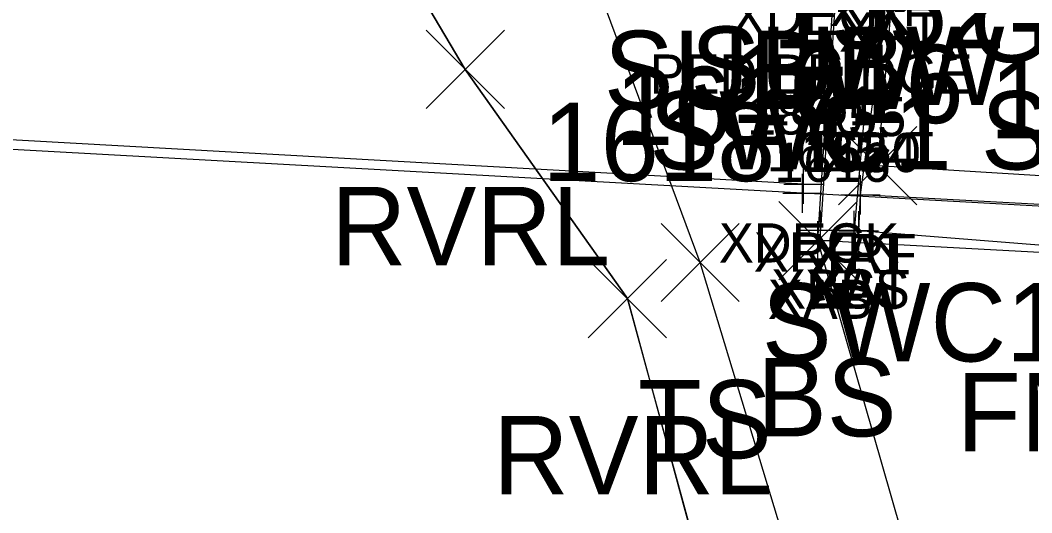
# Model space of a CAD drawing. Extents: x 1461855 to 1464118, y 556196 to 557441.
# Drawn here: x 1462316.88 to 1462342.71, y 556394.69 to 556407.27 of the extents above; entities that cross this region are included whole.
import ezdxf

# ---------------------------------------------------------------- set-up
doc = ezdxf.new("R2010")
doc.units = 0
for name, color, linetype in [('B_A', 7, 'Continuous'), ('B_C', 7, 'Continuous'), ('B_I', 7, 'Continuous'), ('B_TIC', 7, 'Continuous'), ('BELB', 7, 'Continuous'), ('BR', 7, 'Continuous'), ('BSE', 7, 'Continuous'), ('BSUBM', 7, 'Continuous'), ('L_A', 7, 'Continuous'), ('L_I', 7, 'Continuous'), ('L_TIC', 7, 'Continuous'), ('LAWE', 7, 'Continuous'), ('LELB', 7, 'Continuous'), ('LSOGP', 7, 'Continuous'), ('R_A', 7, 'Continuous'), ('R_I', 7, 'Continuous'), ('R_TIC', 7, 'Continuous'), ('RSW', 7, 'Continuous'), ('U_A', 7, 'Continuous')]:
    doc.layers.add(name, color=color, linetype=linetype)

msp = doc.modelspace()

# ---------------------------------------------------------------- linework, layer by layer
at = {"layer": 'B_TIC'}
for p, q in [((1462336.885, 556403.082), (1462336.96, 556403.082)), ((1462336.86, 556402.851), (1462336.935, 556402.851)), ((1462338.345, 556402.809), (1462338.42, 556402.809)), ((1462338.345, 556402.809), (1462338.42, 556402.809)), ((1462338.345, 556402.809), (1462338.42, 556402.809)), ((1462337.32, 556401.907), (1462337.395, 556401.907)), ((1462337.32, 556401.907), (1462337.395, 556401.907)), ((1462338.186, 556401.903), (1462338.261, 556401.903)), ((1462338.3, 556401.89), (1462338.375, 556401.89)), ((1462337.257, 556401.642), (1462337.333, 556401.642))]:
    msp.add_line(p, q, dxfattribs=at)
for points in [[(1462336.856, 556402.351), (1462336.856, 556403.351)], [(1462336.881, 556402.582), (1462336.881, 556403.582)], [(1462336.381, 556403.082), (1462337.381, 556403.082)], [(1462338.341, 556402.309), (1462338.341, 556403.309)], [(1462338.341, 556402.309), (1462338.341, 556403.309)], [(1462338.341, 556402.309), (1462338.341, 556403.309)], [(1462336.356, 556402.851), (1462337.356, 556402.851)], [(1462337.841, 556402.809), (1462338.841, 556402.809)], [(1462337.841, 556402.809), (1462338.841, 556402.809)], [(1462337.841, 556402.809), (1462338.841, 556402.809)], [(1462337.316, 556401.407), (1462337.316, 556402.407)], [(1462337.316, 556401.407), (1462337.316, 556402.407)], [(1462338.182, 556401.403), (1462338.182, 556402.403)], [(1462338.296, 556401.39), (1462338.296, 556402.39)], [(1462337.254, 556401.142), (1462337.254, 556402.142)], [(1462336.816, 556401.907), (1462337.816, 556401.907)], [(1462336.816, 556401.907), (1462337.816, 556401.907)], [(1462337.682, 556401.903), (1462338.682, 556401.903)], [(1462337.796, 556401.89), (1462338.796, 556401.89)], [(1462336.754, 556401.642), (1462337.754, 556401.642)]]:
    msp.add_lwpolyline(points, dxfattribs=at)
at = {"layer": 'BELB'}
msp.add_lwpolyline([(1462336.881, 556403.082), (1462260.891, 556407.332), (1462205.408, 556410.17), (1462146.764, 556413.378)], dxfattribs=at)
at = {"layer": 'BR'}
for points in [[(1462356.157, 556401.791), (1462336.856, 556402.851), (1462260.866, 556407.054), (1462205.402, 556409.871), (1462146.909, 556413.108), (1462126.732, 556414.71), (1462111.281, 556416.663), (1462102.284, 556418.456)], [(1462355.995, 556401.85), (1462355.096, 556401.904), (1462338.341, 556402.809)]]:
    msp.add_lwpolyline(points, dxfattribs=at)
at = {"layer": 'BSE'}
for points in [[(1462337.891, 556410.825), (1462338.922, 556410.365), (1462338.182, 556401.903), (1462337.316, 556401.907)], [(1462337.891, 556410.825), (1462337.316, 556401.907)]]:
    msp.add_lwpolyline(points, dxfattribs=at)
at = {"layer": 'BSUBM'}
for points in [[(1462355.096, 556401.904), (1462355.207, 556400.461), (1462344.337, 556401.257), (1462337.254, 556401.642), (1462337.928, 556412.351), (1462337.92, 556412.531), (1462337.978, 556414.176), (1462329.144, 556414.883), (1462329.923, 556437.83)], [(1462355.096, 556401.904), (1462354.939, 556400.918), (1462344.398, 556401.408), (1462338.296, 556401.89), (1462338.341, 556402.809), (1462339.089, 556408.471), (1462339.184, 556409.578), (1462339.571, 556414.27), (1462338.17, 556414.143)], [(1462355.096, 556401.904), (1462338.341, 556402.809)]]:
    msp.add_lwpolyline(points, dxfattribs=at)
at = {"layer": 'L_TIC'}
for points in [[(1462327.247, 556405.014), (1462329.247, 556407.014)], [(1462329.247, 556405.014), (1462327.247, 556407.014)], [(1462336.254, 556400.642), (1462338.254, 556402.642)], [(1462338.254, 556400.642), (1462336.254, 556402.642)], [(1462333.245, 556400.082), (1462335.245, 556402.082)], [(1462335.245, 556400.082), (1462333.245, 556402.082)], [(1462331.388, 556399.161), (1462333.388, 556401.161)], [(1462333.388, 556399.161), (1462331.388, 556401.161)]]:
    msp.add_lwpolyline(points, dxfattribs=at)
at = {"layer": 'LAWE'}
msp.add_lwpolyline([(1462349.416, 556312.261), (1462347.875, 556323.015), (1462343.781, 556341.464), (1462337.181, 556366.3), (1462336.388, 556385.542), (1462332.388, 556400.161), (1462328.247, 556406.014), (1462322.28, 556416.088), (1462319.217, 556425.247), (1462318.05, 556436.547), (1462318.359, 556451.215), (1462318.431, 556468.892), (1462315.755, 556484.128), (1462311.368, 556498.702), (1462302.601, 556511.598)], dxfattribs=at)
at = {"layer": 'LELB'}
for points in [[(1462340.565, 556372.399), (1462340.394, 556385.851), (1462338.925, 556385.624), (1462334.245, 556401.082), (1462329.929, 556412.702)], [(1462343.338, 556376.947), (1462341.511, 556386.823), (1462337.254, 556401.642)]]:
    msp.add_lwpolyline(points, dxfattribs=at)
at = {"layer": 'LSOGP'}
msp.add_lwpolyline([(1462152.286, 556411.553), (1462201.558, 556420.694), (1462202.678, 556419.763), (1462203.798, 556418.832), (1462262.402, 556416.239), (1462263.085, 556416.638), (1462263.768, 556417.037), (1462264.45, 556417.436), (1462265.133, 556417.835), (1462322.28, 556416.088), (1462328.247, 556406.014), (1462332.388, 556400.161), (1462335.319, 556389.349), (1462336.388, 556385.542), (1462337.181, 556366.3), (1462343.781, 556341.464)], dxfattribs=at)
at = {"layer": 'R_TIC'}
for points in [[(1462337.781, 556402.555), (1462339.781, 556404.555)], [(1462339.781, 556402.555), (1462337.781, 556404.555)]]:
    msp.add_lwpolyline(points, dxfattribs=at)
at = {"layer": 'RSW'}
msp.add_lwpolyline([(1462431.295, 556360.024), (1462419.08, 556368.992), (1462398.064, 556384.438), (1462394.86, 556386.882), (1462377.698, 556396.263), (1462367.932, 556400.003), (1462360.447, 556401.765), (1462356.521, 556402.463), (1462338.781, 556403.555), (1462339.203, 556408.458)], dxfattribs=at)

# ---------------------------------------------------------------- texts
at = {"layer": 'B_A'}
for s, p in [('XRF', (1462337.559, 556407.121)), ('XDECK', (1462335.026, 556406.895)), ('XAT', (1462337.794, 556406.471)), ('XDECK', (1462334.724, 556401.082)), ('XRF', (1462335.616, 556400.851)), ('XAT', (1462337.046, 556400.809)), ('XAT', (1462337.046, 556400.809)), ('XRF', (1462337.101, 556400.809)), ('XBS', (1462336.056, 556399.907)), ('XBS', (1462336.056, 556399.907)), ('XBS', (1462336.922, 556399.903)), ('XAT', (1462337.001, 556399.89)), ('XAB', (1462335.974, 556399.642))]:
    msp.add_text(s, height=1, dxfattribs=at).set_placement(p)
at = {"layer": 'B_C'}
msp.add_text('PED BRIDGE', height=1, dxfattribs=at).set_placement((1462332.955, 556405.395))
at = {"layer": 'B_I'}
for s, p in [('1861', (1462335.795, 556404.582)), ('1860', (1462335.443, 556404.351)), ('1551', (1462337.278, 556404.309)), ('1551', (1462337.278, 556404.309)), ('1551', (1462337.278, 556404.309)), ('1625', (1462335.946, 556403.407)), ('1625', (1462335.946, 556403.407)), ('1624', (1462336.812, 556403.403)), ('1550', (1462336.907, 556403.39)), ('1616', (1462336.14, 556403.142))]:
    msp.add_text(s, height=1, dxfattribs=at).set_placement(p)
at = {"layer": 'L_A'}
for s, p in [('RVRL', (1462324.814, 556401.014)), ('BS', (1462335.695, 556396.642)), ('FNWD', (1462340.801, 556396.257)), ('TS', (1462332.654, 556396.082)), ('RVRL', (1462328.955, 556395.161))]:
    msp.add_text(s, height=2, dxfattribs=at).set_placement(p)
at = {"layer": 'L_I'}
for s, p in [('1616', (1462335.026, 556404.642)), ('1548', (1462341.644, 556404.257)), ('1617', (1462332.072, 556404.082)), ('1618', (1462330.215, 556403.161))]:
    msp.add_text(s, height=2, dxfattribs=at).set_placement(p)
at = {"layer": 'R_A'}
for s, p in [('SWC1 SWC', (1462332.944, 556403.458)), ('SWC1 SWC', (1462332.944, 556403.458)), ('SWC1', (1462335.82, 556398.555))]:
    msp.add_text(s, height=2, dxfattribs=at).set_placement(p)
at = {"layer": 'R_I'}
msp.add_text('1552', height=2, dxfattribs=at).set_placement((1462336.088, 556406.555))
at = {"layer": 'U_A'}
for s, p in [('GUYW', (1462341.131, 556406.202)), ('SUBW', (1462331.785, 556405.001)), ('SUBW', (1462333.999, 556405.109))]:
    msp.add_text(s, height=2, dxfattribs=at).set_placement(p)

doc.saveas('drawing.dxf')
